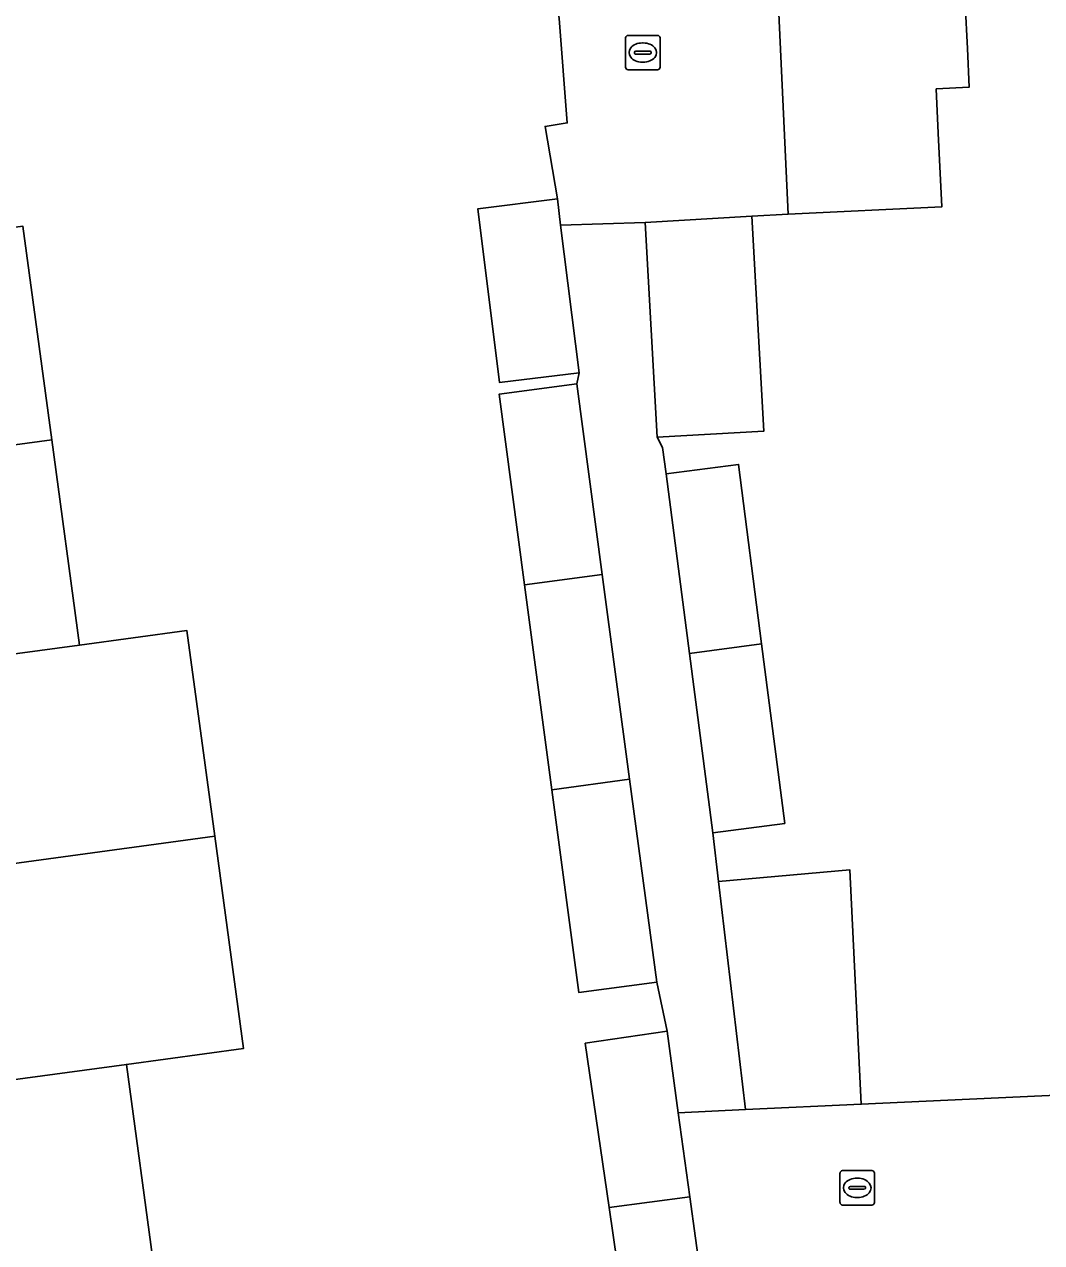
# Model space of a CAD drawing. Extents: x 161084 to 161928, y 385354 to 386522.
# Drawn here: x 161263.1 to 161292.64, y 386038.67 to 386074.04 of the extents above; entities that cross this region are included whole.
import ezdxf

# ---------------------------------------------------------------- set-up
doc = ezdxf.new("R2010")
doc.units = 0
for name, color, linetype in [('IMGEO_Erf', 7, 'Continuous'), ('IMGEO_Pand', 7, 'Continuous'), ('IMGEO_Rijbaan_lokaal_open', 7, 'Continuous'), ('IMGEO_Rioolput', 7, 'Continuous'), ('IMGEO_Voetpad_open', 7, 'Continuous')]:
    doc.layers.add(name, color=color, linetype=linetype)

msp = doc.modelspace()

# ---------------------------------------------------------------- linework, layer by layer
at = {"layer": 'IMGEO_Erf'}
for points in [[(161276.275, 386068.687), (161278.582, 386068.975), (161278.226, 386071.079), (161278.867, 386071.181), (161278.631, 386074.215), (161278.151, 386077.682), (161273.639, 386077.057), (161273.246, 386079.893), (161272.85, 386082.753), (161277.362, 386083.378), (161276.539, 386089.321), (161272.027, 386088.696), (161271.568, 386092.015), (161271.552, 386092.131), (161269.897, 386091.902), (161269.083, 386097.788), (161269.065, 386097.922), (161270.719, 386098.151), (161270.348, 386100.831), (161269.913, 386103.97), (161269.58, 386106.378), (161269.087, 386109.933)], [(161290.428, 386074.633), (161290.488, 386073.336), (161290.54, 386072.214), (161289.583, 386072.169), (161289.643, 386070.881), (161289.743, 386068.738), (161285.282, 386068.531), (161284.227, 386068.47), (161284.575, 386062.224), (161281.48, 386062.051), (161281.637, 386061.751), (161281.736, 386060.99), (161283.842, 386061.262), (161284.514, 386056.051), (161285.185, 386050.841), (161283.096, 386050.568), (161283.262, 386049.155), (161287.072, 386049.494), (161287.408, 386042.685), (161317.411, 386044.073), (161314.902, 386094.903)], [(161280.787, 386034.862), (161280.085, 386039.681), (161279.389, 386044.456), (161281.766, 386044.803), (161281.465, 386046.228), (161279.208, 386045.927), (161278.422, 386051.81), (161277.627, 386057.765), (161276.888, 386063.303), (161279.145, 386063.604), (161279.211, 386063.925), (161276.905, 386063.638), (161276.275, 386068.687)], [(161263.06, 386068.178), (161263.899, 386061.974), (161264.704, 386056.018), (161267.824, 386056.44), (161268.63, 386050.472), (161269.464, 386044.302), (161266.064, 386043.842), (161266.868, 386037.893)]]:
    msp.add_lwpolyline(points, dxfattribs=at)
at = {"layer": 'IMGEO_Pand'}
for points in [[(161290.428, 386074.633), (161285.01, 386074.36), (161285.282, 386068.531), (161289.743, 386068.738), (161289.643, 386070.881), (161289.583, 386072.169), (161290.54, 386072.214), (161290.488, 386073.336)], [(161278.582, 386068.975), (161276.275, 386068.687), (161276.905, 386063.638), (161279.211, 386063.925), (161278.677, 386068.212)], [(161284.227, 386068.47), (161281.132, 386068.291), (161281.48, 386062.051), (161284.575, 386062.224)], [(161263.899, 386061.974), (161263.06, 386068.178), (161259.881, 386067.749), (161259.231, 386067.661), (161254.276, 386066.991), (161254.676, 386064.03), (161250.992, 386063.532), (161251.431, 386060.288)], [(161279.884, 386058.07), (161279.145, 386063.604), (161276.888, 386063.303), (161277.627, 386057.765)], [(161251.431, 386060.288), (161251.869, 386057.046), (161255.473, 386057.533), (161255.84, 386054.82), (161264.704, 386056.018), (161263.899, 386061.974)], [(161281.736, 386060.99), (161282.417, 386055.772), (161284.514, 386056.051), (161283.842, 386061.262)], [(161279.884, 386058.07), (161277.627, 386057.765), (161278.422, 386051.81), (161280.679, 386052.119)], [(161255.84, 386054.82), (161256.247, 386051.809), (161252.663, 386051.325), (161253.066, 386048.345), (161268.63, 386050.472), (161267.824, 386056.44), (161264.704, 386056.018)], [(161284.514, 386056.051), (161282.417, 386055.772), (161283.096, 386050.568), (161285.185, 386050.841)], [(161278.422, 386051.81), (161279.208, 386045.927), (161281.465, 386046.228), (161280.679, 386052.119)], [(161268.63, 386050.472), (161253.066, 386048.345), (161249.764, 386047.898), (161250.227, 386044.473), (161257.009, 386045.389), (161257.377, 386042.668), (161266.064, 386043.842), (161269.464, 386044.302)], [(161287.072, 386049.494), (161283.262, 386049.155), (161284.04, 386042.529), (161287.408, 386042.685)], [(161282.09, 386042.439), (161281.766, 386044.803), (161279.389, 386044.456), (161280.085, 386039.681), (161282.425, 386039.997)], [(161266.064, 386043.842), (161257.377, 386042.668), (161257.745, 386039.943), (161254.246, 386039.47), (161254.682, 386036.245), (161266.868, 386037.893)], [(161282.425, 386039.997), (161280.085, 386039.681), (161280.787, 386034.862), (161283.083, 386035.197)]]:
    msp.add_lwpolyline(points, close=True, dxfattribs=at)
at = {"layer": 'IMGEO_Rijbaan_lokaal_open'}
for points in [[(161278.631, 386074.215), (161278.867, 386071.181), (161278.226, 386071.079), (161278.582, 386068.975), (161278.677, 386068.212), (161281.132, 386068.291), (161284.227, 386068.47), (161285.282, 386068.531), (161285.01, 386074.36)], [(161317.767, 386038.387), (161317.411, 386044.073), (161287.408, 386042.685), (161284.04, 386042.529), (161282.09, 386042.439), (161282.425, 386039.997), (161283.083, 386035.197)]]:
    msp.add_lwpolyline(points, dxfattribs=at)
at = {"layer": 'IMGEO_Rioolput'}
for p, q in [((161280.562, 386072.796), (161280.562, 386073.648)), ((161280.637, 386073.722), (161281.489, 386073.722)), ((161281.563, 386073.648), (161281.563, 386072.796)), ((161280.821, 386073.216), (161280.821, 386073.228)), ((161281.259, 386073.179), (161280.861, 386073.179)), ((161280.864, 386073.265), (161281.262, 386073.265)), ((161281.05, 386073.502), (161281.075, 386073.502)), ((161281.305, 386073.228), (161281.305, 386073.216)), ((161281.073, 386072.942), (161281.048, 386072.942)), ((161281.489, 386072.722), (161280.637, 386072.722)), ((161286.789, 386039.831), (161286.789, 386040.683)), ((161286.864, 386040.757), (161287.716, 386040.757)), ((161287.79, 386040.683), (161287.79, 386039.831)), ((161287.091, 386040.3), (161287.489, 386040.3)), ((161287.277, 386040.537), (161287.302, 386040.537)), ((161287.048, 386040.251), (161287.048, 386040.263)), ((161287.486, 386040.214), (161287.088, 386040.214)), ((161287.3, 386039.977), (161287.275, 386039.977)), ((161287.532, 386040.263), (161287.532, 386040.251)), ((161287.716, 386039.757), (161286.864, 386039.757))]:
    msp.add_line(p, q, dxfattribs=at)
for points in [[(161280.562, 386072.796), (161280.562, 386073.648)], [(161280.637, 386073.722), (161281.489, 386073.722)], [(161281.563, 386073.648), (161281.563, 386072.796)], [(161281.489, 386072.722), (161280.637, 386072.722)], [(161286.789, 386039.831), (161286.789, 386040.683)], [(161286.864, 386040.757), (161287.716, 386040.757)], [(161287.79, 386040.683), (161287.79, 386039.831)], [(161287.716, 386039.757), (161286.864, 386039.757)]]:
    msp.add_lwpolyline(points, dxfattribs=at)
for centre, radius, start, end in [((161280.639, 386073.646), 0.0765, 91.552, 178.448), ((161280.639, 386073.646), 0.0765, 91.552, 178.448), ((161281.487, 386073.646), 0.0765, 1.552, 88.448), ((161281.487, 386073.646), 0.0765, 1.552, 88.448), ((161280.861, 386073.225), 0.0403, 85.8775, 175.7526), ((161280.858, 386073.215), 0.0366, 178.938, 274.7102), ((161281.262, 386073.222), 0.043, 264.8664, 352.4533), ((161281.266, 386073.227), 0.0386, 1.7309, 96.639), ((161280.639, 386072.798), 0.0765, 181.552, 268.448), ((161280.639, 386072.798), 0.0765, 181.552, 268.448), ((161281.487, 386072.798), 0.0765, 271.552, 358.448), ((161281.487, 386072.798), 0.0765, 271.552, 358.448), ((161286.866, 386040.681), 0.0765, 91.552, 178.448), ((161286.866, 386040.681), 0.0765, 91.552, 178.448), ((161287.714, 386040.681), 0.0765, 1.552, 88.448), ((161287.714, 386040.681), 0.0765, 1.552, 88.448), ((161287.088, 386040.26), 0.0403, 85.8775, 175.7526), ((161287.493, 386040.262), 0.0386, 1.7309, 96.639), ((161287.085, 386040.25), 0.0366, 178.938, 274.7102), ((161287.489, 386040.257), 0.043, 264.8664, 352.4533), ((161286.866, 386039.833), 0.0765, 181.552, 268.448), ((161286.866, 386039.833), 0.0765, 181.552, 268.448), ((161287.714, 386039.833), 0.0765, 271.552, 358.448), ((161287.714, 386039.833), 0.0765, 271.552, 358.448)]:
    msp.add_arc(centre, radius, start, end, dxfattribs=at)
for centre, major_axis, ratio, start_param, end_param in [((161281.049, 386073.222), (-0.387, 0.002), 0.722429, 4.712389, 7.853982), ((161281.074, 386073.222), (-0.39, 0.002), 0.717154, 1.570796, 4.712389), ((161287.276, 386040.257), (-0.387, 0.002), 0.722429, 4.712389, 7.853982), ((161287.301, 386040.257), (-0.39, 0.002), 0.717154, 1.570796, 4.712389)]:
    msp.add_ellipse(centre, major_axis=major_axis, ratio=ratio, start_param=start_param, end_param=end_param, dxfattribs=at)
at = {"layer": 'IMGEO_Voetpad_open'}
msp.add_lwpolyline([(161282.417, 386055.772), (161281.736, 386060.99), (161281.637, 386061.751), (161281.48, 386062.051), (161281.132, 386068.291), (161278.677, 386068.212), (161279.211, 386063.925), (161279.145, 386063.604), (161279.884, 386058.07), (161280.679, 386052.119), (161281.465, 386046.228), (161281.766, 386044.803), (161282.09, 386042.439), (161284.04, 386042.529), (161283.262, 386049.155), (161283.096, 386050.568)], close=True, dxfattribs=at)

doc.saveas('drawing.dxf')
